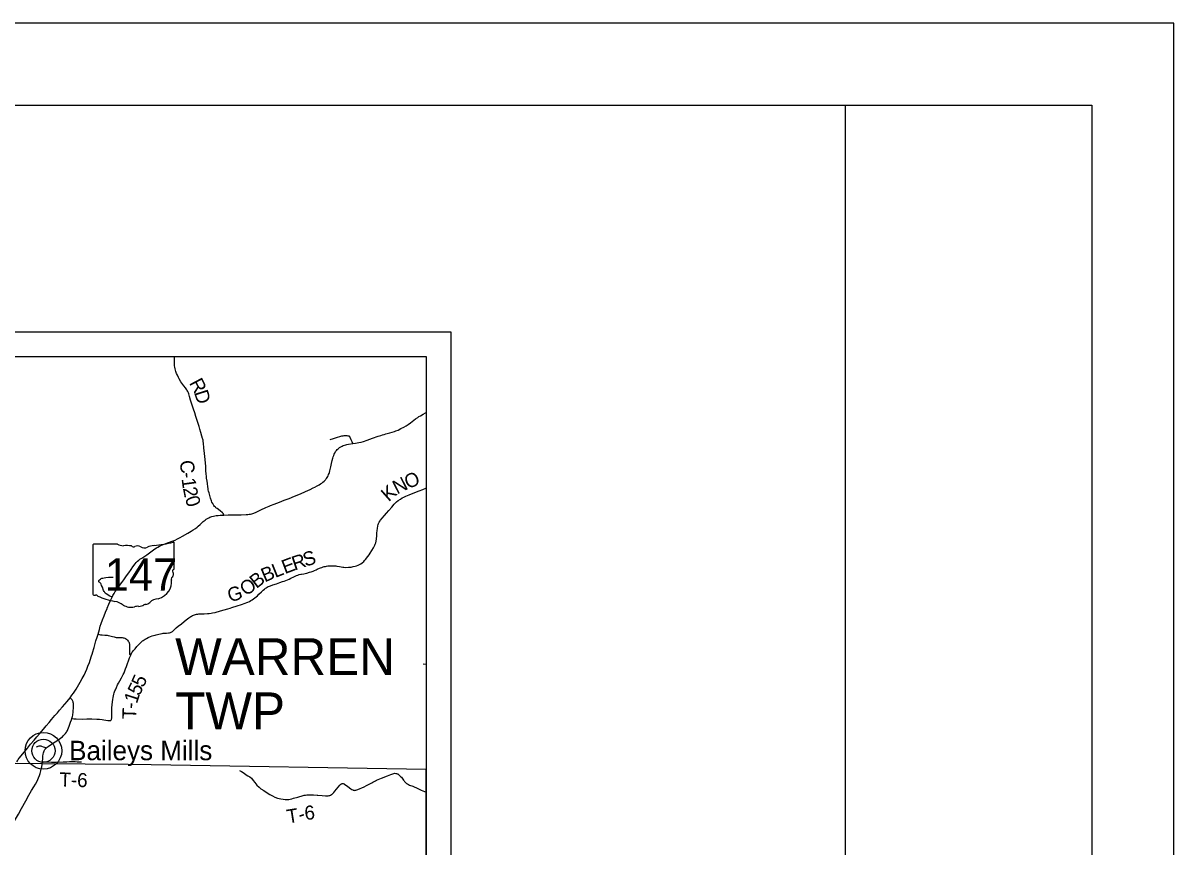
# Model space of a CAD drawing. Extents: x 0 to 191, y 0 to 55.
# Drawn here: x 27 to 34, y 16.98 to 22 of the extents above; entities that cross this region are included whole.
import ezdxf

# ---------------------------------------------------------------- set-up
doc = ezdxf.new("R2010")
doc.units = 0
for name, color, linetype in [('GM_X_County_Road', 7, 'Continuous'), ('GM_X_County_Road_Text', 7, 'Continuous'), ('GM_X_State_Location', 7, 'Continuous'), ('GM_X_State_Route', 7, 'Continuous'), ('GM_X_State_Shield', 7, 'Continuous'), ('GM_X_Township_Road', 7, 'Continuous'), ('GM_X_Township_Road_Text', 7, 'Continuous'), ('GM_X_Township_Text', 7, 'Continuous'), ('GM_X_Unincorporated', 7, 'Continuous'), ('GM_X_Unincorporated_Location', 7, 'Continuous'), ('GM_X_Unincorporated_Text', 7, 'Continuous'), ('SH_Border', 7, 'Continuous'), ('SH_Cut_Line', 7, 'Continuous'), ('SH_Data', 7, 'Continuous')]:
    doc.layers.add(name, color=color, linetype=linetype)

msp = doc.modelspace()

# ---------------------------------------------------------------- linework, layer by layer
at = {"layer": 'GM_X_County_Road'}
msp.add_lwpolyline([(28.2172, 19.0053), (28.2159, 19.0102), (28.2147, 19.0127), (28.2133, 19.015), (28.2093, 19.0186), (28.1943, 19.0307), (28.1766, 19.0442), (28.1694, 19.0498), (28.1662, 19.0525), (28.1607, 19.058), (28.157, 19.0627), (28.1536, 19.0676), (28.1495, 19.0749), (28.1453, 19.0834), (28.1424, 19.0911), (28.1372, 19.1071), (28.1275, 19.1405), (28.1246, 19.1511), (28.1229, 19.1589), (28.1214, 19.1669), (28.1197, 19.1774), (28.1171, 19.1974), (28.1152, 19.2113), (28.1128, 19.2302), (28.111, 19.2431), (28.1101, 19.2519), (28.1092, 19.2604), (28.1086, 19.271), (28.1076, 19.2885), (28.1069, 19.3019), (28.1055, 19.3207), (28.1032, 19.3436), (28.0993, 19.38), (28.0956, 19.4145), (28.0929, 19.4425), (28.0919, 19.4528), (28.0907, 19.4616), (28.0896, 19.4669), (28.0882, 19.4715), (28.0839, 19.4862), (28.0778, 19.5069), (28.0717, 19.5275), (28.0669, 19.5438), (28.0611, 19.562), (28.053, 19.5869), (28.0473, 19.6044), (28.0399, 19.6271), (28.0325, 19.6501), (28.023, 19.6797), (28.0154, 19.7054), (28.0088, 19.7274), (28.0041, 19.7431), (28.0019, 19.7489), (28, 19.7531), (27.9976, 19.7576), (27.9947, 19.7626), (27.9921, 19.7664), (27.9833, 19.7786), (27.9744, 19.7911), (27.9626, 19.8076), (27.9564, 19.8166), (27.9456, 19.8341), (27.941, 19.8426), (27.9349, 19.8556), (27.9298, 19.867), (27.9256, 19.8779), (27.9231, 19.8861), (27.9209, 19.8945), (27.9187, 19.9048), (27.9172, 19.9138), (27.9168, 19.9173), (27.9166, 19.9224), (27.9164, 19.9298), (27.9165, 19.9502), (27.9172, 19.9654), (27.9174, 19.9697)], dxfattribs=at)
at = {"layer": 'GM_X_State_Route'}
for points in [[(27.5064, 18.437), (27.507, 18.4384), (27.5179, 18.4632), (27.5276, 18.4841), (27.5378, 18.505), (27.5428, 18.5151), (27.5502, 18.5283), (27.557, 18.5389), (27.5644, 18.5503), (27.5731, 18.563), (27.5826, 18.5761), (27.5959, 18.5944), (27.6084, 18.6118), (27.6247, 18.635), (27.6384, 18.6542), (27.6531, 18.6746), (27.6643, 18.6901), (27.6779, 18.7076), (27.6846, 18.7158), (27.6922, 18.7236), (27.7003, 18.731), (27.7071, 18.7361), (27.7181, 18.7435), (27.748, 18.7638), (27.7808, 18.7876), (27.7897, 18.7943), (27.7978, 18.7999), (27.8084, 18.806), (27.8151, 18.8099), (27.8256, 18.8154), (27.839, 18.8214), (27.8442, 18.8235), (27.8536, 18.8273), (27.8806, 18.8376), (27.9089, 18.8483), (27.921, 18.8532), (27.9364, 18.8604), (27.9509, 18.868), (27.9662, 18.8768), (27.9981, 18.8951), (28.0184, 18.9068), (28.0244, 18.9106), (28.0309, 18.9147), (28.0445, 18.9236), (28.0555, 18.9321), (28.0613, 18.9371), (28.0736, 18.9482), (28.0921, 18.9649), (28.1033, 18.9741), (28.1106, 18.9795), (28.1174, 18.9842), (28.1258, 18.989), (28.1321, 18.9919), (28.1381, 18.9944), (28.1448, 18.9967), (28.1543, 18.999), (28.1618, 19.0005), (28.1713, 19.0018), (28.1823, 19.0032), (28.1959, 19.0044), (28.2172, 19.0053), (28.243, 19.0058), (28.2771, 19.0063), (28.3234, 19.0072), (28.3534, 19.0082), (28.3631, 19.0088), (28.3709, 19.0096), (28.3795, 19.0108), (28.3876, 19.0126), (28.4004, 19.0171), (28.4145, 19.0228), (28.4417, 19.0359), (28.4726, 19.0504), (28.4836, 19.0552), (28.4928, 19.0591), (28.5024, 19.0631), (28.5239, 19.0714), (28.5563, 19.084), (28.5854, 19.0954), (28.6142, 19.1067), (28.6484, 19.1205), (28.6832, 19.1347), (28.7141, 19.1482), (28.7419, 19.1607), (28.761, 19.1698), (28.7708, 19.1746), (28.7859, 19.1823), (28.7971, 19.1884), (28.8062, 19.1942), (28.8141, 19.1998), (28.8203, 19.2049), (28.8279, 19.2115), (28.8354, 19.2194), (28.8386, 19.2232), (28.8422, 19.2281), (28.8463, 19.2342), (28.8495, 19.2398), (28.8516, 19.2441), (28.8548, 19.2511), (28.8575, 19.2582), (28.8597, 19.2647), (28.8624, 19.2749), (28.8682, 19.2981), (28.8731, 19.3186), (28.8777, 19.3379), (28.8809, 19.3512), (28.8832, 19.3593), (28.8859, 19.367), (28.8891, 19.3753), (28.8922, 19.3818), (28.8949, 19.3868), (28.8978, 19.3918), (28.9028, 19.3983), (28.908, 19.4041), (28.9131, 19.409), (28.9215, 19.4154), (28.9285, 19.4201), (28.9371, 19.4251), (28.9446, 19.4284), (28.9523, 19.4314), (28.959, 19.4334), (28.9661, 19.4351), (28.9768, 19.4368), (29.0035, 19.4404), (29.0187, 19.4425), (29.028, 19.444), (29.0389, 19.4462), (29.0533, 19.4495), (29.0665, 19.4533), (29.0907, 19.4612), (29.1228, 19.4725), (29.1564, 19.4844), (29.1727, 19.4901), (29.1824, 19.4933), (29.1925, 19.4964), (29.2042, 19.4995), (29.2271, 19.5054), (29.2411, 19.5091), (29.2551, 19.5133), (29.2651, 19.5171), (29.2777, 19.5224), (29.2951, 19.531), (29.3123, 19.5396), (29.3273, 19.5482), (29.3388, 19.5557), (29.3525, 19.5658), (29.3845, 19.5905), (29.3971, 19.5995), (29.4051, 19.6047), (29.4134, 19.6097), (29.4306, 19.6194), (29.4452, 19.6274), (29.4489, 19.6297)], [(27.4176, 18.1641), (27.4184, 18.1669), (27.428, 18.1998), (27.4394, 18.2387), (27.4459, 18.2614), (27.4516, 18.2808), (27.4597, 18.3086), (27.4655, 18.3287), (27.4706, 18.3448), (27.4789, 18.3677), (27.4881, 18.3926), (27.4964, 18.4135), (27.5064, 18.437)], [(27.2813, 17.8928), (27.2924, 17.9082), (27.3016, 17.921), (27.3179, 17.9457), (27.327, 17.9602), (27.3353, 17.9738), (27.3437, 17.9883), (27.356, 18.0101), (27.3667, 18.0307), (27.3752, 18.0484), (27.3837, 18.068), (27.3903, 18.0844), (27.3991, 18.1077), (27.4107, 18.1418), (27.4176, 18.1641)], [(26.957, 17.504), (26.9616, 17.51), (26.9662, 17.5163), (26.9725, 17.5244), (26.9933, 17.5518), (27.0216, 17.5868), (27.0408, 17.6096), (27.0627, 17.6355), (27.0795, 17.6553), (27.0973, 17.6763), (27.1191, 17.7021), (27.1356, 17.7214), (27.1536, 17.7425), (27.1688, 17.7605), (27.189, 17.7843), (27.2044, 17.802), (27.2176, 17.8171), (27.2348, 17.8369), (27.2503, 17.8546), (27.2635, 17.8708), (27.2813, 17.8928)], [(27.1129, 17.5027), (27.115, 17.5245), (27.1161, 17.5384), (27.1176, 17.5491), (27.1197, 17.5578), (27.1215, 17.5637), (27.1239, 17.5692), (27.1262, 17.5738), (27.129, 17.5785), (27.1321, 17.5823), (27.1369, 17.5873), (27.1489, 17.5969), (27.1692, 17.6104), (27.1906, 17.6244), (27.2128, 17.6397), (27.2256, 17.6487), (27.2347, 17.6559), (27.2421, 17.6626), (27.2486, 17.669), (27.2546, 17.6764), (27.2602, 17.6845), (27.2624, 17.6884), (27.265, 17.6933), (27.2676, 17.7), (27.2751, 17.7193), (27.2852, 17.7451), (27.2898, 17.758), (27.293, 17.7673), (27.2964, 17.7799), (27.2981, 17.7874), (27.299, 17.7926), (27.3003, 17.8014), (27.3014, 17.8127), (27.3023, 17.8293), (27.3024, 17.8482), (27.3018, 17.8583), (27.3007, 17.8645), (27.2996, 17.8685), (27.298, 17.8726), (27.2964, 17.8759), (27.2935, 17.8805), (27.2902, 17.8842), (27.2874, 17.8874), (27.2843, 17.8904), (27.2813, 17.8928)], [(26.8988, 17.0555), (26.8993, 17.057), (26.9017, 17.0644), (26.9054, 17.0732), (26.909, 17.0815), (26.9127, 17.0891), (26.9321, 17.1235), (26.9669, 17.1853), (26.9861, 17.22), (27.0115, 17.2647), (27.031, 17.3), (27.0475, 17.3278), (27.0616, 17.3511), (27.071, 17.3671), (27.0792, 17.3823), (27.0851, 17.3949), (27.0902, 17.4066), (27.0948, 17.4193), (27.0993, 17.4328), (27.1035, 17.4476), (27.1067, 17.461), (27.1091, 17.4731), (27.1111, 17.486), (27.1129, 17.5027)]]:
    msp.add_lwpolyline(points, dxfattribs=at)
at = {"layer": 'GM_X_State_Shield'}
for p, q in [((27.4208, 18.823), (27.4208, 18.5228)), ((27.5704, 18.8281), (27.4256, 18.8281)), ((27.9151, 18.6785), (27.9151, 18.8356)), ((27.9151, 18.6786), (27.9151, 18.6785))]:
    msp.add_line(p, q, dxfattribs=at)
for centre, major_axis, start_param, end_param in [((27.4264, 18.8236), (0.00573, 0), 1.712693, 3.28349), ((27.6049, 18.863), (0.0556, 0), 4.042523, 4.731795), ((27.6233, 18.6596), (0.1994, 0), 1.404758, 1.657858), ((27.6686, 18.8252), (0.016, 0), 3.836095, 5.185415), ((27.6921, 18.7905), (0.0333, 0), 0.950623, 2.079405), ((27.7351, 18.838), (0.0401, 0), 4.081561, 5.145723), ((27.8059, 18.7364), (0.1055, 0), 1.699011, 2.107814), ((27.739, 19.2374), (0.5243, 0), 4.814394, 5.042369), ((27.9097, 18.8362), (0.0055, 0), 6.141152, 7.989035), ((27.9349, 18.6128), (0.0372, 0), 2.387724, 3.262537), ((27.9139, 18.667), (0.00852, 0), 1.883978, 3.671073), ((27.8597, 18.6472), (0.0511, 0), 5.934695, 6.695948), ((27.9093, 18.6779), (0.00589, 0), 5.05454, 6.418171), ((27.7684, 18.5928), (0.1311, 0), 5.101752, 6.440018), ((27.4265, 18.5221), (0.00578, 0), 3.00124, 4.508301), ((27.4274, 18.5528), (0.0441, 0), 4.665946, 4.897461), ((27.4364, 18.5055), (0.0159, 0), 0.519207, 1.627899), ((27.6371, 18.7752), (0.3786, 0), 4.195997, 4.488961), ((27.8237, 18.4385), (0.0718, 0), 1.647645, 2.488434), ((27.5242, 18.3879), (0.1185, 0), 0.823519, 1.323587), ((27.6524, 18.504), (0.0752, 0), 4.026481, 4.996735), ((27.6958, 18.4002), (0.0618, 0), 1.495662, 1.94098), ((27.7013, 18.4815), (0.04, 0), 4.691044, 5.507374), ((27.7375, 18.4524), (0.0113, 0), 1.147584, 2.315152), ((27.7327, 18.4937), (0.0424, 0), 4.937069, 5.64225)]:
    msp.add_ellipse(centre, major_axis=major_axis, ratio=0.8, start_param=start_param, end_param=end_param, dxfattribs=at)
at = {"layer": 'GM_X_Township_Road'}
for points in [[(28.8648, 19.4651), (28.8852, 19.4716), (28.9087, 19.479), (28.9237, 19.4838), (28.9302, 19.4855), (28.9357, 19.4868), (28.943, 19.488), (28.9496, 19.4887), (28.9545, 19.489), (28.9601, 19.4892), (28.9669, 19.4888), (28.9719, 19.4881), (28.9781, 19.4867), (28.9812, 19.4854)], [(29.0035, 19.4404), (28.9979, 19.4514), (28.9927, 19.463), (28.9868, 19.4781), (28.9851, 19.4815), (28.9836, 19.4836), (28.9812, 19.4854)], [(27.6506, 18.1525), (27.653, 18.1578), (27.6581, 18.1676), (27.6618, 18.1736), (27.6671, 18.1807), (27.6769, 18.1917), (27.6881, 18.2042), (27.7128, 18.2297), (27.7227, 18.2389), (27.7271, 18.2424), (27.7323, 18.2459), (27.7389, 18.2498), (27.7465, 18.2537), (27.7575, 18.259), (27.7721, 18.2652), (27.7819, 18.2691), (27.7898, 18.2719), (27.7992, 18.2747), (27.8064, 18.2766), (27.8228, 18.2807), (27.8424, 18.285), (27.8491, 18.286), (27.8566, 18.2865), (27.8677, 18.287), (27.8813, 18.2876), (27.8873, 18.2883), (27.8926, 18.29), (27.8968, 18.2919), (27.9016, 18.2948), (27.9044, 18.297), (27.9163, 18.3077), (27.9273, 18.3177), (27.9397, 18.328), (27.9592, 18.344), (27.9756, 18.3566), (27.989, 18.3668), (28.0049, 18.3788), (28.0168, 18.3877), (28.0207, 18.3903), (28.0264, 18.3933), (28.0323, 18.3959), (28.0384, 18.3982), (28.0446, 18.4), (28.0509, 18.4015), (28.059, 18.4027), (28.0657, 18.4032), (28.0968, 18.4039), (28.118, 18.4051), (28.1277, 18.4059), (28.14, 18.4075), (28.1494, 18.4094), (28.1637, 18.413), (28.1977, 18.4223), (28.2186, 18.4278), (28.2416, 18.4336), (28.2553, 18.4378), (28.2665, 18.4415), (28.2993, 18.4527), (28.3253, 18.4613), (28.3482, 18.469), (28.357, 18.4722), (28.3637, 18.4749), (28.3727, 18.4793), (28.3816, 18.4842), (28.3902, 18.4895), (28.3979, 18.4947), (28.4066, 18.5012), (28.4145, 18.5076), (28.4214, 18.5141), (28.4305, 18.5234), (28.4463, 18.5384), (28.4572, 18.5478), (28.4646, 18.554), (28.4713, 18.5591), (28.4762, 18.5624), (28.4812, 18.5656), (28.488, 18.5693), (28.4953, 18.5727), (28.5014, 18.5752), (28.5149, 18.5801), (28.5374, 18.5874), (28.5592, 18.5945), (28.5753, 18.5999), (28.5848, 18.6034), (28.5943, 18.6073), (28.6147, 18.6157), (28.626, 18.621), (28.643, 18.629), (28.6599, 18.6365), (28.6681, 18.6397), (28.6765, 18.6425), (28.6864, 18.6451), (28.6905, 18.646), (28.7037, 18.648), (28.7131, 18.6498), (28.723, 18.6524), (28.7392, 18.657), (28.7496, 18.6602), (28.7607, 18.6642), (28.7692, 18.6675), (28.7795, 18.6721), (28.7859, 18.6751), (28.7991, 18.681), (28.806, 18.6839), (28.8135, 18.6868), (28.8217, 18.6894), (28.8288, 18.6911), (28.8366, 18.6927), (28.8432, 18.694), (28.8498, 18.6952), (28.8555, 18.6959), (28.8634, 18.6966), (28.8707, 18.6969), (28.8808, 18.697), (28.8907, 18.6967), (28.8988, 18.6958), (28.9046, 18.6948), (28.9213, 18.6913), (28.9314, 18.6895), (28.9409, 18.6881), (28.9477, 18.6874), (28.9564, 18.6869), (28.9761, 18.6871), (28.9828, 18.6876), (28.9919, 18.6889), (29.0055, 18.6914), (29.0171, 18.694), (29.0245, 18.6961), (29.0342, 18.6996), (29.0422, 18.7033), (29.0471, 18.7059), (29.0507, 18.7081), (29.0586, 18.7137), (29.0685, 18.7222), (29.0742, 18.7286), (29.0801, 18.7353), (29.0939, 18.7525), (29.1012, 18.763), (29.1086, 18.7738), (29.1183, 18.7894), (29.1281, 18.8058), (29.133, 18.8146), (29.1364, 18.8211), (29.1393, 18.8286), (29.1416, 18.8363), (29.1437, 18.8466), (29.1456, 18.8601), (29.1476, 18.8796), (29.1492, 18.8944), (29.1512, 18.9109), (29.1529, 18.9236), (29.155, 18.9387), (29.1569, 18.9469), (29.1592, 18.9536), (29.1626, 18.9613), (29.1682, 18.9701), (29.1717, 18.9749), (29.181, 18.9857), (29.1947, 19.0016), (29.2068, 19.0157), (29.222, 19.0335), (29.2395, 19.0539), (29.2542, 19.071), (29.2616, 19.0787), (29.269, 19.0853), (29.2783, 19.0928), (29.2916, 19.1021), (29.303, 19.1092), (29.3135, 19.1147), (29.3245, 19.1199), (29.3454, 19.1289), (29.3793, 19.1425), (29.4053, 19.1529), (29.4284, 19.1615), (29.4469, 19.1681), (29.4489, 19.1689)], [(27.5378, 18.505), (27.5329, 18.5072), (27.5235, 18.5119), (27.5135, 18.5174), (27.5045, 18.5231), (27.5006, 18.5259), (27.4962, 18.53), (27.4931, 18.5333), (27.4905, 18.5369), (27.4887, 18.5402), (27.4855, 18.5461), (27.4781, 18.5655), (27.4737, 18.5761), (27.4703, 18.5842), (27.4683, 18.5879), (27.4651, 18.592), (27.4624, 18.5945), (27.4595, 18.5965), (27.4572, 18.5979), (27.456, 18.5995), (27.4557, 18.6014), (27.4561, 18.6052), (27.4574, 18.6076), (27.4603, 18.6111), (27.4659, 18.6155), (27.4709, 18.6186), (27.4751, 18.6204), (27.4803, 18.6218), (27.4892, 18.6238), (27.5001, 18.6254), (27.5161, 18.6266), (27.5313, 18.627), (27.5448, 18.6272)], [(27.4516, 18.2808), (27.4668, 18.2766), (27.4709, 18.2758), (27.4762, 18.2754), (27.4922, 18.2749), (27.5011, 18.2744), (27.5076, 18.2738), (27.5137, 18.2727), (27.5237, 18.2705), (27.532, 18.2684), (27.5404, 18.2659), (27.5493, 18.2629), (27.556, 18.2612), (27.5614, 18.2605), (27.5703, 18.2598), (27.5835, 18.2595), (27.599, 18.2591), (27.6051, 18.2585), (27.6094, 18.2576), (27.6142, 18.256), (27.6184, 18.2538), (27.6243, 18.2501), (27.6264, 18.2484), (27.631, 18.2444), (27.636, 18.2382), (27.6378, 18.2355), (27.6396, 18.2323), (27.6409, 18.2298), (27.6422, 18.2262), (27.643, 18.2216), (27.6439, 18.2121), (27.6443, 18.2015), (27.6438, 18.1783), (27.6428, 18.166), (27.643, 18.1632), (27.6434, 18.1604), (27.6442, 18.1576), (27.6457, 18.1555), (27.6478, 18.1539), (27.6506, 18.1525)], [(27.5301, 17.7556), (27.5322, 17.7577), (27.5337, 17.7607), (27.5344, 17.7639), (27.5348, 17.769), (27.5351, 17.8131), (27.5353, 17.8189), (27.5361, 17.8317), (27.538, 17.8508), (27.5398, 17.8688), (27.5414, 17.8823), (27.5433, 17.8945), (27.5454, 17.9047), (27.5479, 17.9147), (27.5502, 17.9221), (27.5524, 17.9286), (27.5548, 17.9346), (27.5575, 17.9412), (27.5639, 17.9562), (27.571, 17.971), (27.5763, 17.981), (27.5848, 17.9969), (27.5938, 18.0138), (27.6046, 18.034), (27.6101, 18.0454), (27.6152, 18.0571), (27.6197, 18.0686), (27.6248, 18.0824), (27.6315, 18.1006), (27.6378, 18.1177), (27.6443, 18.1354), (27.6506, 18.1525)], [(29.4314, 18.0998), (29.4458, 18.0973), (29.4489, 18.0967)], [(27.293, 17.7673), (27.304, 17.7652), (27.3107, 17.7645), (27.3196, 17.7638), (27.358, 17.7636), (27.3846, 17.7639), (27.4148, 17.7641), (27.4444, 17.7634), (27.4612, 17.7624), (27.4761, 17.761), (27.4869, 17.7596), (27.4993, 17.7575), (27.5106, 17.7555), (27.5157, 17.7548), (27.5214, 17.7542), (27.5248, 17.754), (27.5274, 17.7544), (27.5301, 17.7556)], [(27.0783, 17.5937), (27.0939, 17.6003), (27.0966, 17.6011), (27.0995, 17.6012), (27.1027, 17.6003), (27.1073, 17.5985), (27.1183, 17.595), (27.1262, 17.5925), (27.13, 17.5913), (27.1329, 17.5899), (27.1369, 17.5873)], [(27.1129, 17.5027), (27.1451, 17.5022), (27.1686, 17.502), (27.1978, 17.5018), (27.2396, 17.5024), (27.2502, 17.503), (27.2609, 17.5038), (27.2774, 17.5048), (27.312, 17.5045), (27.3255, 17.504), (27.3367, 17.5036), (27.3512, 17.5026)], [(28.3118, 17.4505), (28.3257, 17.4437), (28.3415, 17.4332), (28.3534, 17.4249), (28.364, 17.4181), (28.375, 17.4113), (28.385, 17.4033), (28.3966, 17.3903), (28.4066, 17.3775), (28.4191, 17.3618), (28.4321, 17.3488), (28.4433, 17.3395), (28.4609, 17.3277), (28.4803, 17.3148), (28.4981, 17.3046), (28.5139, 17.2957), (28.528, 17.2889), (28.5447, 17.2828), (28.5635, 17.2781), (28.5784, 17.2752), (28.5909, 17.2735), (28.6005, 17.2729), (28.6123, 17.2741), (28.6219, 17.2761), (28.6309, 17.2784), (28.6417, 17.2814), (28.667, 17.2887), (28.7009, 17.2985), (28.7055, 17.2995), (28.7136, 17.301), (28.7219, 17.302), (28.7302, 17.3026), (28.7399, 17.3029), (28.7637, 17.3018), (28.7859, 17.2998), (28.7897, 17.2994), (28.8163, 17.2973), (28.8357, 17.2966), (28.852, 17.2969), (28.8592, 17.2978), (28.8632, 17.2989), (28.867, 17.3005), (28.8729, 17.3041), (28.8767, 17.3071), (28.8813, 17.3112), (28.8863, 17.3166), (28.8925, 17.3241), (28.9239, 17.3613), (28.9304, 17.3671), (28.9329, 17.3686), (28.9356, 17.3696), (28.9385, 17.3703), (28.9414, 17.3705), (28.9443, 17.3703), (28.9471, 17.3696), (28.95, 17.3684), (28.9526, 17.3668), (28.9711, 17.3529), (28.9901, 17.3391), (28.9972, 17.3344), (29.0018, 17.332), (29.0052, 17.3307), (29.0083, 17.33), (29.0106, 17.3296), (29.0143, 17.3293), (29.0179, 17.3296), (29.0216, 17.3302), (29.0335, 17.3337), (29.0705, 17.3507), (29.0856, 17.358), (29.0941, 17.3623), (29.1065, 17.3691), (29.1174, 17.376), (29.1247, 17.3802), (29.1322, 17.3841), (29.1398, 17.3877), (29.1475, 17.391), (29.1779, 17.4036), (29.2131, 17.4188), (29.233, 17.4265), (29.2457, 17.4308), (29.2519, 17.4325), (29.2564, 17.4332), (29.2646, 17.433), (29.2687, 17.4322), (29.2725, 17.4309), (29.2755, 17.4295), (29.2808, 17.4257), (29.2936, 17.4147), (29.2983, 17.4093), (29.3027, 17.4035), (29.3063, 17.3985), (29.3108, 17.3917), (29.3139, 17.3872), (29.3174, 17.3829), (29.3205, 17.3792), (29.3242, 17.3758), (29.3294, 17.3718), (29.3351, 17.3683), (29.3407, 17.3653), (29.3481, 17.3618), (29.3668, 17.3542), (29.3983, 17.3411), (29.4192, 17.3315), (29.4489, 17.3177)]]:
    msp.add_lwpolyline(points, dxfattribs=at)
at = {"layer": 'GM_X_Township_Text'}
for points in [[(26.9454, 19.9697), (29.4489, 19.9697), (29.4489, 17.4562)], [(26.7829, 9.7697), (29.4489, 9.7697), (29.4489, 17.4562), (27.7742, 17.4846), (27.6359, 17.4861), (27.112, 17.4915), (26.9474, 17.4931), (26.8962, 17.4941)]]:
    msp.add_lwpolyline(points, dxfattribs=at)
at = {"layer": 'GM_X_Unincorporated'}
for radius in [0.1116, 0.0707]:
    msp.add_circle((27.1193, 17.5703), radius, dxfattribs=at)
at = {"layer": 'GM_X_Unincorporated_Location'}
msp.add_line((27.1193, 17.5703), (27.1193, 17.5703), dxfattribs=at)
at = {"layer": 'SH_Border'}
msp.add_line((32, 0.5), (32, 21.5), dxfattribs=at)
msp.add_lwpolyline([(1.5, 21.5), (33.5, 21.5), (33.5, 0.5), (1.5, 0.5)], close=True, dxfattribs=at)
at = {"layer": 'SH_Cut_Line'}
msp.add_lwpolyline([(0, 0), (34, 0), (34, 22), (0, 22)], close=True, dxfattribs=at)
at = {"layer": 'SH_Data'}
for p, q in [((19.0989, 20.1197), (29.5989, 20.1197)), ((29.5989, 20.1197), (29.5989, 9.6197)), ((19.2489, 19.9697), (29.4489, 19.9697)), ((29.4489, 19.9697), (29.4489, 9.7697))]:
    msp.add_line(p, q, dxfattribs=at)

# ---------------------------------------------------------------- texts
at = {"layer": 'GM_X_County_Road_Text'}
for s, rotation, p in [('R', 297.83235, (28.0043, 19.8097)), ('D', 287.5583, (28.0354, 19.7515)), ('C', 274.02723, (27.9503, 19.3365)), ('1', 277.79002, (27.9597, 19.2258)), ('-', 276.2789, (27.9556, 19.263)), ('2', 281.09084, (27.9677, 19.1685)), ('0', 286.81486, (27.9801, 19.1079))]:
    msp.add_text(s, height=0.0852, rotation=rotation, dxfattribs=at).set_placement(p)
at = {"layer": 'GM_X_State_Location'}
for s in ['s', 'r']:
    msp.add_text(s, height=0.000284, dxfattribs=at).set_placement((27.6624, 18.6529))
msp.add_text('147', height=0.000284, rotation=0.00001, dxfattribs=at).set_placement((27.5621, 18.6322))
at = {"layer": 'GM_X_State_Shield'}
msp.add_text('147', height=0.19775, dxfattribs=at).set_placement((27.4926, 18.5439))
at = {"layer": 'GM_X_Township_Road_Text'}
for s, height, rotation, p in [('O', 0.0852, 22.32227, (29.3371, 19.1622)), ('N', 0.0852, 26.89901, (29.2718, 19.129)), ('K', 0.0852, 41.629, (29.2205, 19.0824)), ('S', 0.0852, 17.37557, (28.7136, 18.6897)), ('L', 0.0852, 21.72581, (28.53, 18.6218)), ('E', 0.0852, 20.77474, (28.5889, 18.6452)), ('R', 0.0852, 18.55343, (28.6477, 18.6675)), ('B', 0.0852, 37.94556, (28.4158, 18.5546)), ('B', 0.0852, 22.91979, (28.466, 18.5947)), ('G', 0.0852, 18.15157, (28.2555, 18.4723)), ('O', 0.0852, 35.84215, (28.3523, 18.5087)), ('5', 0.0852, 66.23076, (27.7284, 17.9513)), ('5', 0.0852, 63.46985, (27.7031, 17.9002)), ('1', 0.0852, 72.00115, (27.6881, 17.8534)), ('T', 0.0852, 87.98961, (27.6838, 17.761)), ('-', 0.0852, 84.76245, (27.6859, 17.8235)), ('T-6', 0.08523, 358.09194, (27.2159, 17.354)), ('6', 0.0852, 4.65733, (28.7115, 17.1491)), ('T', 0.0852, 8.97619, (28.6069, 17.1267)), ('-', 0.0852, 17.23856, (28.6829, 17.1397))]:
    msp.add_text(s, height=height, rotation=rotation, dxfattribs=at).set_placement(p)
at = {"layer": 'GM_X_Township_Text'}
for s, p in [('WARREN', (27.9211, 18.0306)), ('TWP', (27.9211, 17.7006))]:
    msp.add_text(s, height=0.225, rotation=0.00001, dxfattribs=at).set_placement(p)
at = {"layer": 'GM_X_Unincorporated_Text'}
msp.add_text('Baileys Mills', height=0.118466, rotation=0.00001, dxfattribs=at).set_placement((27.2759, 17.513))

doc.saveas('drawing.dxf')
